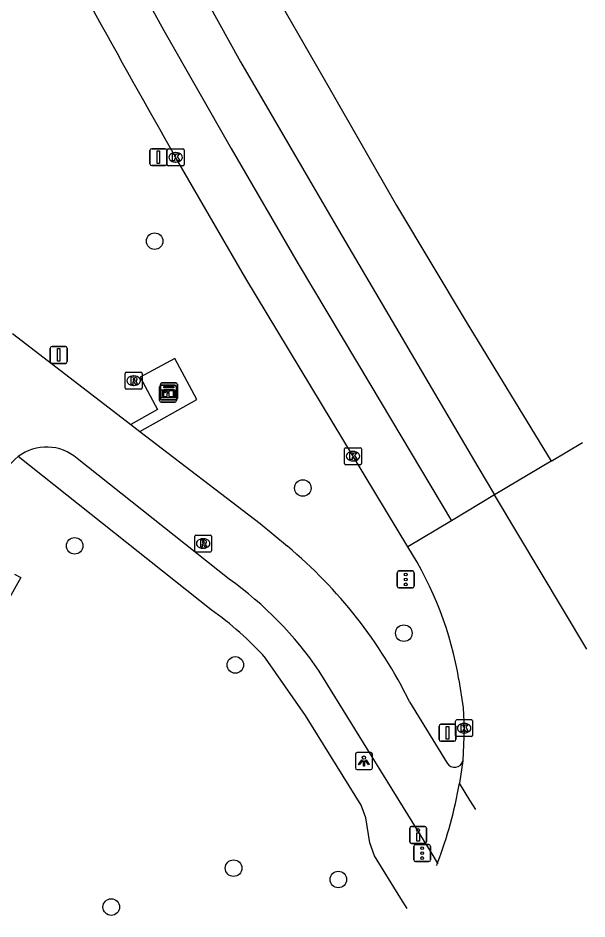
# Model space of a CAD drawing. Extents: x 157692 to 159670, y 381454 to 383289.
# Drawn here: x 159636.5 to 159670, y 382502.3 to 382555.4 of the extents above; entities that cross this region are included whole.
import ezdxf

# ---------------------------------------------------------------- set-up
doc = ezdxf.new("R2010")
doc.units = 0
for name, color, linetype in [('IMGEO_Boom', 7, 'Continuous'), ('IMGEO_Drukknoppaal', 7, 'Continuous'), ('IMGEO_Fietspad_gesloten', 7, 'Continuous'), ('IMGEO_Informatiebord', 7, 'Continuous'), ('IMGEO_Kast', 7, 'Continuous'), ('IMGEO_Kolk', 7, 'Continuous'), ('IMGEO_Lichtpunt', 7, 'Continuous'), ('IMGEO_Portaal', 7, 'Continuous'), ('IMGEO_Rijbaan_regionaal_gesloten', 7, 'Continuous'), ('IMGEO_Rioolput', 7, 'Continuous'), ('IMGEO_Verkeersbordpaal', 7, 'Continuous'), ('IMGEO_Verkeerseiland_open', 7, 'Continuous'), ('IMGEO_Verkeersregelinstallatiepaal', 7, 'Continuous'), ('IMGEO_Voetpad_open', 7, 'Continuous')]:
    doc.layers.add(name, color=color, linetype=linetype)

msp = doc.modelspace()

# ---------------------------------------------------------------- linework, layer by layer
at = {"layer": 'IMGEO_Boom'}
for centre in [(159644.533, 382542.264), (159653.273, 382527.697), (159639.814, 382524.285), (159659.229, 382519.134), (159649.292, 382517.26), (159649.19, 382505.267), (159655.366, 382504.6), (159641.974, 382502.973)]:
    msp.add_circle(centre, 0.489, dxfattribs=at)
at = {"layer": 'IMGEO_Drukknoppaal'}
for p, q in [((159659.675, 382507.729), (159660.465, 382507.729)), ((159660.465, 382507.729), (159659.675, 382507.729)), ((159659.575, 382506.829), (159659.575, 382507.629)), ((159659.575, 382507.629), (159659.575, 382506.829)), ((159660.565, 382507.629), (159660.565, 382506.829)), ((159660.565, 382506.829), (159660.565, 382507.629)), ((159660.465, 382506.729), (159659.675, 382506.729)), ((159659.675, 382506.729), (159660.465, 382506.729))]:
    msp.add_line(p, q, dxfattribs=at)
msp.add_lwpolyline([(159660.145, 382507.354), (159660.145, 382506.854), (159659.995, 382506.854), (159659.995, 382507.354), (159660.145, 382507.354)], dxfattribs=at)
msp.add_circle((159660.07, 382507.519), 0.085, dxfattribs=at)
for centre, start, end in [((159659.675, 382507.629), 90, 180), ((159659.675, 382507.629), 90, 180), ((159660.465, 382507.629), 0, 90), ((159660.465, 382507.629), 360, 90), ((159659.675, 382506.829), 180, 270), ((159659.675, 382506.829), 180, 270), ((159660.465, 382506.829), 270, 0), ((159660.465, 382506.829), 270, 0)]:
    msp.add_arc(centre, 0.1, start, end, dxfattribs=at)
at = {"layer": 'IMGEO_Fietspad_gesloten'}
for points in [[(159636.144, 382536.811), (159643.136, 382531.444)], [(159643.136, 382531.444), (159643.659, 382531.042)], [(159643.659, 382531.042), (159650.752, 382525.598), (159652.36, 382524.265)], [(159648.927, 382522.329), (159639.962, 382529.435)], [(159661.222, 382505.582), (159660.895, 382506.111), (159654.235, 382516.901)], [(159659.572, 382515.082), (159661.791, 382511.46)]]:
    msp.add_lwpolyline(points, dxfattribs=at)
for centre, radius, start, end in [((159638.156, 382527.374), 2.741, 48.7682, 127.4036), ((159638.342, 382527.058), 3.105, 126.5903, 160.3935), ((159634.286, 382502.647), 28.178, 26.1871, 50.1026), ((159636.201, 382504.575), 21.843, 34.3518, 54.3674), ((159662.219, 382511.719), 0.501, 211.169, 347.4109), ((159638.071, 382514.458), 24.794, 339.0236, 350.3179)]:
    msp.add_arc(centre, radius, start, end, dxfattribs=at)
at = {"layer": 'IMGEO_Informatiebord'}
for p, q in [((159644.925, 382533.76), (159645.715, 382533.76)), ((159645.715, 382533.76), (159644.925, 382533.76)), ((159644.825, 382532.86), (159644.825, 382533.66)), ((159644.825, 382533.66), (159644.825, 382532.86)), ((159645.815, 382533.66), (159645.815, 382532.86)), ((159645.815, 382532.86), (159645.815, 382533.66)), ((159645.715, 382532.76), (159644.925, 382532.76)), ((159644.925, 382532.76), (159645.715, 382532.76))]:
    msp.add_line(p, q, dxfattribs=at)
for points in [[(159644.926, 382533.492), (159645.714, 382533.492), (159645.714, 382533.028), (159644.926, 382533.028), (159644.926, 382533.492)], [(159644.991, 382533.427), (159644.991, 382533.093), (159645.266, 382533.093), (159645.267, 382533.306), (159645.371, 382533.307), (159645.372, 382533.093), (159645.649, 382533.093), (159645.649, 382533.427), (159645.373, 382533.427), (159645.373, 382533.347), (159645.267, 382533.347), (159645.267, 382533.427), (159644.991, 382533.427)]]:
    msp.add_lwpolyline(points, dxfattribs=at)
for centre, start, end in [((159644.925, 382533.66), 90, 180), ((159644.925, 382533.66), 90, 180), ((159645.715, 382533.66), 0, 90), ((159645.715, 382533.66), 360, 90), ((159644.925, 382532.86), 180, 270), ((159644.925, 382532.86), 180, 270), ((159645.715, 382532.86), 270, 0), ((159645.715, 382532.86), 270, 0)]:
    msp.add_arc(centre, 0.1, start, end, dxfattribs=at)
at = {"layer": 'IMGEO_Kast'}
for p, q in [((159644.871, 382532.971), (159644.871, 382533.812)), ((159644.871, 382533.812), (159644.871, 382532.971)), ((159644.946, 382533.896), (159645.787, 382533.896)), ((159645.787, 382533.896), (159644.946, 382533.896)), ((159645.871, 382533.821), (159645.871, 382532.98)), ((159645.871, 382532.98), (159645.871, 382533.821)), ((159645.796, 382532.896), (159644.955, 382532.896)), ((159644.955, 382532.896), (159645.796, 382532.896))]:
    msp.add_line(p, q, dxfattribs=at)
for points in [[(159645.066, 382533.686), (159645.666, 382533.686), (159645.666, 382533.601), (159645.066, 382533.601), (159645.066, 382533.686)], [(159645.066, 382533.511), (159645.666, 382533.511), (159645.666, 382533.022), (159645.066, 382533.022), (159645.066, 382533.511)]]:
    msp.add_lwpolyline(points, dxfattribs=at)
msp.add_circle((159645.15, 382533.36), 0.0377, dxfattribs=at)
for centre, start, end in [((159644.949, 382533.818), 92.4484, 184.2845), ((159644.949, 382533.818), 92.4484, 184.2845), ((159645.793, 382533.818), 2.4484, 94.2845), ((159645.793, 382533.818), 2.4484, 94.2845), ((159644.949, 382532.974), 182.4484, 274.2845), ((159644.949, 382532.974), 182.4484, 274.2845), ((159645.793, 382532.974), 272.4484, 4.2845), ((159645.793, 382532.974), 272.4484, 4.2845)]:
    msp.add_arc(centre, 0.0779, start, end, dxfattribs=at)
at = {"layer": 'IMGEO_Kolk'}
for p, q in [((159645.268, 382546.783), (159645.268, 382547.635)), ((159645.343, 382547.709), (159646.195, 382547.709)), ((159646.269, 382547.635), (159646.269, 382546.783)), ((159645.756, 382547.489), (159645.781, 382547.489)), ((159646.195, 382546.709), (159645.343, 382546.709)), ((159645.779, 382546.929), (159645.754, 382546.929)), ((159655.806, 382530.074), (159656.658, 382530.074)), ((159655.731, 382529.148), (159655.731, 382530)), ((159656.219, 382529.854), (159656.244, 382529.854)), ((159656.732, 382530), (159656.732, 382529.148)), ((159656.658, 382529.074), (159655.806, 382529.074)), ((159656.242, 382529.294), (159656.217, 382529.294)), ((159662.287, 382513.104), (159662.287, 382513.956)), ((159662.362, 382514.03), (159663.214, 382514.03)), ((159662.775, 382513.81), (159662.8, 382513.81)), ((159663.288, 382513.956), (159663.288, 382513.104)), ((159663.214, 382513.03), (159662.362, 382513.03)), ((159662.798, 382513.25), (159662.773, 382513.25))]:
    msp.add_line(p, q, dxfattribs=at)
for points in [[(159645.268, 382546.783), (159645.268, 382547.635)], [(159645.343, 382547.709), (159646.195, 382547.709)], [(159646.269, 382547.635), (159646.269, 382546.783)], [(159645.589, 382547.409), (159645.712, 382547.409), (159645.712, 382547.258), (159645.842, 382547.409), (159646.006, 382547.409), (159645.86, 382547.258), (159646.013, 382547.009), (159645.861, 382547.009), (159645.776, 382547.173), (159645.712, 382547.106), (159645.712, 382547.009), (159645.589, 382547.009), (159645.589, 382547.409)], [(159646.195, 382546.709), (159645.343, 382546.709)], [(159655.806, 382530.074), (159656.658, 382530.074)], [(159655.731, 382529.148), (159655.731, 382530)], [(159656.052, 382529.774), (159656.175, 382529.774), (159656.175, 382529.623), (159656.305, 382529.774), (159656.469, 382529.774), (159656.323, 382529.623), (159656.476, 382529.374), (159656.324, 382529.374), (159656.239, 382529.538), (159656.175, 382529.471), (159656.175, 382529.374), (159656.052, 382529.374), (159656.052, 382529.774)], [(159656.732, 382530), (159656.732, 382529.148)], [(159656.658, 382529.074), (159655.806, 382529.074)], [(159662.287, 382513.104), (159662.287, 382513.956)], [(159662.362, 382514.03), (159663.214, 382514.03)], [(159662.608, 382513.73), (159662.731, 382513.73), (159662.731, 382513.579), (159662.861, 382513.73), (159663.025, 382513.73), (159662.879, 382513.579), (159663.032, 382513.33), (159662.88, 382513.33), (159662.795, 382513.494), (159662.731, 382513.427), (159662.731, 382513.33), (159662.608, 382513.33), (159662.608, 382513.73)], [(159663.288, 382513.956), (159663.288, 382513.104)], [(159663.214, 382513.03), (159662.362, 382513.03)]]:
    msp.add_lwpolyline(points, dxfattribs=at)
for centre, start, end in [((159645.345, 382547.633), 91.552, 178.448), ((159645.345, 382547.633), 91.552, 178.448), ((159646.193, 382547.633), 1.552, 88.448), ((159646.193, 382547.633), 1.552, 88.448), ((159645.345, 382546.785), 181.552, 268.448), ((159645.345, 382546.785), 181.552, 268.448), ((159646.193, 382546.785), 271.552, 358.448), ((159646.193, 382546.785), 271.552, 358.448), ((159655.808, 382529.998), 91.552, 178.448), ((159655.808, 382529.998), 91.552, 178.448), ((159656.656, 382529.998), 1.552, 88.448), ((159656.656, 382529.998), 1.552, 88.448), ((159655.808, 382529.15), 181.552, 268.448), ((159655.808, 382529.15), 181.552, 268.448), ((159656.656, 382529.15), 271.552, 358.448), ((159656.656, 382529.15), 271.552, 358.448), ((159662.364, 382513.954), 91.552, 178.448), ((159662.364, 382513.954), 91.552, 178.448), ((159663.212, 382513.954), 1.552, 88.448), ((159663.212, 382513.954), 1.552, 88.448), ((159662.364, 382513.106), 181.552, 268.448), ((159662.364, 382513.106), 181.552, 268.448), ((159663.212, 382513.106), 271.552, 358.448), ((159663.212, 382513.106), 271.552, 358.448)]:
    msp.add_arc(centre, 0.0765, start, end, dxfattribs=at)
for centre, major_axis, ratio, start_param, end_param in [((159645.755, 382547.209), (-0.387, 0.002), 0.722429, 4.712389, 7.853982), ((159645.78, 382547.209), (-0.39, 0.002), 0.717154, 1.570796, 4.712389), ((159656.218, 382529.574), (-0.387, 0.002), 0.722429, 4.712389, 7.853982), ((159656.243, 382529.574), (-0.39, 0.002), 0.717154, 1.570796, 4.712389), ((159662.774, 382513.53), (-0.387, 0.002), 0.722429, 4.712389, 7.853982), ((159662.799, 382513.53), (-0.39, 0.002), 0.717154, 1.570796, 4.712389)]:
    msp.add_ellipse(centre, major_axis=major_axis, ratio=ratio, start_param=start_param, end_param=end_param, dxfattribs=at)
at = {"layer": 'IMGEO_Lichtpunt'}
for p, q in [((159656.379, 382511.992), (159656.379, 382511.185)), ((159656.379, 382511.992), (159656.379, 382511.185)), ((159657.281, 382512.087), (159656.473, 382512.087)), ((159657.281, 382512.087), (159656.473, 382512.087)), ((159657.375, 382511.185), (159657.375, 382511.992)), ((159657.375, 382511.185), (159657.375, 382511.992)), ((159656.473, 382511.091), (159657.281, 382511.091)), ((159656.473, 382511.091), (159657.281, 382511.091))]:
    msp.add_line(p, q, dxfattribs=at)
for points in [[(159656.753, 382511.656), (159656.792, 382511.628), (159656.604, 382511.366), (159656.566, 382511.393), (159656.753, 382511.656)], [(159656.855, 382511.608), (159656.902, 382511.608), (159656.902, 382511.286), (159656.855, 382511.286), (159656.855, 382511.608)], [(159656.965, 382511.628), (159657.003, 382511.655), (159657.19, 382511.393), (159657.151, 382511.365), (159656.965, 382511.628)]]:
    msp.add_lwpolyline(points, dxfattribs=at)
msp.add_circle((159656.878, 382511.79), 0.0994, dxfattribs=at)
for centre, start, end in [((159656.473, 382511.992), 90, 180), ((159656.473, 382511.992), 90, 180), ((159657.281, 382511.992), 0, 90), ((159657.281, 382511.992), 0, 90), ((159656.473, 382511.185), 180, 270), ((159656.473, 382511.185), 180, 270), ((159657.281, 382511.185), 270, 0), ((159657.281, 382511.185), 270, 360)]:
    msp.add_arc(centre, 0.0946, start, end, dxfattribs=at)
at = {"layer": 'IMGEO_Portaal'}
for p, q in [((159661.313, 382512.855), (159661.313, 382513.655)), ((159661.313, 382513.655), (159661.313, 382512.855)), ((159661.413, 382513.755), (159662.203, 382513.755)), ((159662.203, 382513.755), (159661.413, 382513.755)), ((159662.303, 382513.655), (159662.303, 382512.855)), ((159662.303, 382512.855), (159662.303, 382513.655)), ((159662.203, 382512.755), (159661.413, 382512.755)), ((159661.413, 382512.755), (159662.203, 382512.755))]:
    msp.add_line(p, q, dxfattribs=at)
msp.add_lwpolyline([(159661.733, 382513.63), (159661.883, 382513.63), (159661.883, 382512.88), (159661.733, 382512.88), (159661.733, 382513.63)], dxfattribs=at)
for centre, start, end in [((159661.413, 382513.655), 90, 180), ((159661.413, 382513.655), 90, 180), ((159662.203, 382513.655), 0, 90), ((159662.203, 382513.655), 360, 90), ((159661.413, 382512.855), 180, 270), ((159661.413, 382512.855), 180, 270), ((159662.203, 382512.855), 270, 0), ((159662.203, 382512.855), 270, 0)]:
    msp.add_arc(centre, 0.1, start, end, dxfattribs=at)
at = {"layer": 'IMGEO_Rijbaan_regionaal_gesloten'}
for points in [[(159591.969, 382689.543), (159595.693, 382678.296), (159598.148, 382670.549), (159600.578, 382663.127), (159603.123, 382655.556), (159605.865, 382647.849), (159608.576, 382640.231), (159611.339, 382632.837), (159614.281, 382625.381), (159617.447, 382617.675), (159620.51, 382610.511), (159623.785, 382603.004), (159626.954, 382595.892), (159630.716, 382588.22), (159634.083, 382581.589), (159637.991, 382573.892), (159641.898, 382566.814), (159645.849, 382559.657), (159649.606, 382552.852), (159653.613, 382545.952), (159655.391, 382542.89), (159663.591, 382528.952), (159664.586, 382527.289)], [(159597.869, 382683.125), (159602.921, 382667.945), (159606.716, 382656.538), (159609.329, 382649.007), (159612.083, 382641.419), (159613.424, 382637.724), (159616.322, 382630.221), (159619.323, 382622.758), (159622.455, 382615.349), (159625.525, 382608.084), (159628.898, 382600.676), (159632.369, 382593.466), (159635.792, 382586.355), (159639.468, 382579.307), (159643.143, 382572.258), (159646.972, 382565.293), (159650.802, 382558.327), (159654.825, 382551.315), (159658.807, 382544.374), (159662.901, 382537.5), (159667.912, 382529.278)], [(159608.078, 382632.057), (159611.542, 382624.054), (159613.098, 382620.178), (159616.228, 382612.617), (159619.415, 382605.254), (159622.809, 382597.7), (159626.331, 382590.351), (159630.014, 382583.081), (159633.697, 382575.811), (159637.395, 382568.85), (159641.363, 382561.486), (159645.079, 382554.692), (159649.051, 382547.721), (159652.995, 382540.928), (159657.276, 382533.744), (159662.032, 382525.762)], [(159659.458, 382524.223), (159649.911, 382540.061), (159645.769, 382547.209)], [(159667.912, 382529.278), (159669.759, 382530.382)], [(159667.912, 382529.278), (159664.586, 382527.289)], [(159664.586, 382527.289), (159662.032, 382525.762)], [(159670.032, 382518.194), (159664.586, 382527.289)], [(159662.032, 382525.762), (159659.458, 382524.223)], [(159662.479, 382516.377), (159662.724, 382514.723), (159662.789, 382513.505), (159662.708, 382511.61)], [(159662.708, 382511.61), (159662.512, 382510.288)], [(159663.469, 382508.732), (159663.127, 382509.288), (159662.512, 382510.288)], [(159661.222, 382505.582), (159661.252, 382505.534)]]:
    msp.add_lwpolyline(points, dxfattribs=at)
for centre, radius, start, end in [((160301.281, 382920.327), 754.263, 208.091875, 209.648534), ((159642.151, 382513.055), 20.597, 9.2822, 32.8349), ((159647.711, 382509.761), 14.143, 342.1083, 342.8132)]:
    msp.add_arc(centre, radius, start, end, dxfattribs=at)
at = {"layer": 'IMGEO_Rioolput'}
for p, q in [((159642.8, 382533.603), (159642.8, 382534.455)), ((159642.875, 382534.529), (159643.727, 382534.529)), ((159643.288, 382534.309), (159643.313, 382534.309)), ((159643.801, 382534.455), (159643.801, 382533.603)), ((159643.311, 382533.749), (159643.286, 382533.749)), ((159643.727, 382533.529), (159642.875, 382533.529)), ((159646.894, 382523.996), (159646.894, 382524.848)), ((159646.969, 382524.922), (159647.821, 382524.922)), ((159647.382, 382524.702), (159647.407, 382524.702)), ((159647.895, 382524.848), (159647.895, 382523.996)), ((159647.821, 382523.922), (159646.969, 382523.922)), ((159647.405, 382524.142), (159647.38, 382524.142))]:
    msp.add_line(p, q, dxfattribs=at)
for points in [[(159642.8, 382533.603), (159642.8, 382534.455)], [(159642.875, 382534.529), (159643.727, 382534.529)], [(159643.801, 382534.455), (159643.801, 382533.603)], [(159643.389, 382534.227), (159643.137, 382534.229), (159643.137, 382533.829)], [(159643.137, 382533.829), (159643.261, 382533.829), (159643.261, 382533.991), (159643.272, 382533.991)], [(159643.315, 382534.148), (159643.261, 382534.148), (159643.261, 382534.067)], [(159643.261, 382534.067), (159643.313, 382534.067)], [(159643.319, 382533.962), (159643.39, 382533.829), (159643.53, 382533.829), (159643.465, 382533.955)], [(159643.727, 382533.529), (159642.875, 382533.529)], [(159646.894, 382523.996), (159646.894, 382524.848)], [(159646.969, 382524.922), (159647.821, 382524.922)], [(159647.895, 382524.848), (159647.895, 382523.996)], [(159647.483, 382524.62), (159647.231, 382524.622), (159647.231, 382524.222)], [(159647.231, 382524.222), (159647.355, 382524.222), (159647.355, 382524.384), (159647.366, 382524.384)], [(159647.409, 382524.541), (159647.355, 382524.541), (159647.355, 382524.46)], [(159647.355, 382524.46), (159647.407, 382524.46)], [(159647.413, 382524.355), (159647.484, 382524.222), (159647.624, 382524.222), (159647.559, 382524.348)], [(159647.821, 382523.922), (159646.969, 382523.922)]]:
    msp.add_lwpolyline(points, dxfattribs=at)
for centre, radius, start, end in [((159642.877, 382534.453), 0.0765, 91.552, 178.448), ((159642.877, 382534.453), 0.0765, 91.552, 178.448), ((159643.725, 382534.453), 0.0765, 1.552, 88.448), ((159643.725, 382534.453), 0.0765, 1.552, 88.448), ((159643.271, 382533.938), 0.0533, 26.0293, 88.6989), ((159643.297, 382534.256), 0.19, 274.7715, 282.9687), ((159643.321, 382534.052), 0.0964, 77.0061, 93.1865), ((159643.335, 382534.109), 0.0378, 276.6634, 79.6772), ((159643.388, 382534.117), 0.109, 350.3612, 89.416), ((159643.386, 382534.117), 0.112, 277.5842, 350.9817), ((159643.37, 382533.902), 0.108, 29.5134, 73.7905), ((159642.877, 382533.605), 0.0765, 181.552, 268.448), ((159642.877, 382533.605), 0.0765, 181.552, 268.448), ((159643.725, 382533.605), 0.0765, 271.552, 358.448), ((159643.725, 382533.605), 0.0765, 271.552, 358.448), ((159646.971, 382524.846), 0.0765, 91.552, 178.448), ((159646.971, 382524.846), 0.0765, 91.552, 178.448), ((159647.819, 382524.846), 0.0765, 1.552, 88.448), ((159647.819, 382524.846), 0.0765, 1.552, 88.448), ((159647.365, 382524.331), 0.0533, 26.0293, 88.6989), ((159647.391, 382524.649), 0.19, 274.7715, 282.9687), ((159647.415, 382524.445), 0.0964, 77.0061, 93.1865), ((159647.429, 382524.502), 0.0378, 276.6634, 79.6772), ((159647.482, 382524.51), 0.109, 350.3612, 89.416), ((159647.48, 382524.51), 0.112, 277.5842, 350.9817), ((159647.464, 382524.295), 0.108, 29.5134, 73.7905), ((159646.971, 382523.998), 0.0765, 181.552, 268.448), ((159646.971, 382523.998), 0.0765, 181.552, 268.448), ((159647.819, 382523.998), 0.0765, 271.552, 358.448), ((159647.819, 382523.998), 0.0765, 271.552, 358.448)]:
    msp.add_arc(centre, radius, start, end, dxfattribs=at)
for centre, major_axis, ratio, start_param, end_param in [((159643.287, 382534.029), (-0.387, 0.002), 0.722429, 4.712389, 7.853982), ((159643.312, 382534.029), (-0.39, 0.002), 0.717154, 1.570796, 4.712389), ((159647.381, 382524.422), (-0.387, 0.002), 0.722429, 4.712389, 7.853982), ((159647.406, 382524.422), (-0.39, 0.002), 0.717154, 1.570796, 4.712389)]:
    msp.add_ellipse(centre, major_axis=major_axis, ratio=ratio, start_param=start_param, end_param=end_param, dxfattribs=at)
at = {"layer": 'IMGEO_Verkeersbordpaal'}
for p, q in [((159644.258, 382546.817), (159644.258, 382547.617)), ((159644.258, 382547.617), (159644.258, 382546.817)), ((159644.358, 382547.717), (159645.148, 382547.717)), ((159645.148, 382547.717), (159644.358, 382547.717)), ((159645.248, 382547.617), (159645.248, 382546.817)), ((159645.248, 382546.817), (159645.248, 382547.617)), ((159645.148, 382546.717), (159644.358, 382546.717)), ((159644.358, 382546.717), (159645.148, 382546.717)), ((159638.379, 382535.153), (159638.379, 382535.953)), ((159638.379, 382535.953), (159638.379, 382535.153)), ((159638.479, 382536.053), (159639.269, 382536.053)), ((159639.269, 382536.053), (159638.479, 382536.053)), ((159639.369, 382535.953), (159639.369, 382535.153)), ((159639.369, 382535.153), (159639.369, 382535.953)), ((159639.269, 382535.053), (159638.479, 382535.053)), ((159638.479, 382535.053), (159639.269, 382535.053))]:
    msp.add_line(p, q, dxfattribs=at)
for points in [[(159644.678, 382547.592), (159644.828, 382547.592), (159644.828, 382546.842), (159644.678, 382546.842), (159644.678, 382547.592)], [(159638.799, 382535.928), (159638.949, 382535.928), (159638.949, 382535.178), (159638.799, 382535.178), (159638.799, 382535.928)]]:
    msp.add_lwpolyline(points, dxfattribs=at)
for centre, start, end in [((159644.358, 382547.617), 90, 180), ((159644.358, 382547.617), 90, 180), ((159645.148, 382547.617), 0, 90), ((159645.148, 382547.617), 360, 90), ((159644.358, 382546.817), 180, 270), ((159644.358, 382546.817), 180, 270), ((159645.148, 382546.817), 270, 0), ((159645.148, 382546.817), 270, 0), ((159638.479, 382535.953), 90, 180), ((159638.479, 382535.953), 90, 180), ((159639.269, 382535.953), 0, 90), ((159639.269, 382535.953), 360, 90), ((159638.479, 382535.153), 180, 270), ((159638.479, 382535.153), 180, 270), ((159639.269, 382535.153), 270, 0), ((159639.269, 382535.153), 270, 0)]:
    msp.add_arc(centre, 0.1, start, end, dxfattribs=at)
at = {"layer": 'IMGEO_Verkeerseiland_open'}
msp.add_lwpolyline([(159636.259, 382522.623), (159636.646, 382522.412), (159634.676, 382518.937), (159622.038, 382498.907), (159617.016, 382491.036), (159616.67, 382491.324)], dxfattribs=at)
at = {"layer": 'IMGEO_Verkeersregelinstallatiepaal'}
for p, q in [((159658.845, 382521.902), (159658.845, 382522.702)), ((159658.845, 382522.702), (159658.845, 382521.902)), ((159658.945, 382522.802), (159659.735, 382522.802)), ((159659.735, 382522.802), (159658.945, 382522.802)), ((159659.835, 382522.702), (159659.835, 382521.902)), ((159659.835, 382521.902), (159659.835, 382522.702)), ((159659.735, 382521.802), (159658.945, 382521.802)), ((159658.945, 382521.802), (159659.735, 382521.802)), ((159659.918, 382506.656), (159660.708, 382506.656)), ((159660.708, 382506.656), (159659.918, 382506.656)), ((159659.818, 382505.756), (159659.818, 382506.556)), ((159659.818, 382506.556), (159659.818, 382505.756)), ((159660.808, 382506.556), (159660.808, 382505.756)), ((159660.808, 382505.756), (159660.808, 382506.556)), ((159660.708, 382505.656), (159659.918, 382505.656)), ((159659.918, 382505.656), (159660.708, 382505.656))]:
    msp.add_line(p, q, dxfattribs=at)
for centre in [(159659.34, 382522.592), (159659.34, 382522.302), (159659.34, 382522.012), (159660.313, 382506.446), (159660.313, 382506.156), (159660.313, 382505.866)]:
    msp.add_circle(centre, 0.085, dxfattribs=at)
for centre, start, end in [((159658.945, 382522.702), 90, 180), ((159658.945, 382522.702), 90, 180), ((159659.735, 382522.702), 0, 90), ((159659.735, 382522.702), 360, 90), ((159658.945, 382521.902), 180, 270), ((159658.945, 382521.902), 180, 270), ((159659.735, 382521.902), 270, 0), ((159659.735, 382521.902), 270, 0), ((159659.918, 382506.556), 90, 180), ((159659.918, 382506.556), 90, 180), ((159660.708, 382506.556), 0, 90), ((159660.708, 382506.556), 360, 90), ((159659.918, 382505.756), 180, 270), ((159659.918, 382505.756), 180, 270), ((159660.708, 382505.756), 270, 0), ((159660.708, 382505.756), 270, 0)]:
    msp.add_arc(centre, 0.1, start, end, dxfattribs=at)
at = {"layer": 'IMGEO_Voetpad_open'}
for points in [[(159643.659, 382531.042), (159647.029, 382532.926), (159645.728, 382535.345), (159643.679, 382534.243), (159644.705, 382532.336), (159643.136, 382531.444)], [(159647.874, 382520.509), (159636.491, 382529.551)], [(159659.417, 382502.889), (159659.05, 382503.484), (159657.497, 382506.001), (159657.229, 382506.759), (159656.985, 382508.242), (159656.716, 382508.993), (159653.436, 382514.281), (159651.074, 382517.668)]]:
    msp.add_lwpolyline(points, dxfattribs=at)
msp.add_arc((159636.631, 382504.623), 19.462, 42.0893, 54.7126, dxfattribs=at)

doc.saveas('drawing.dxf')
